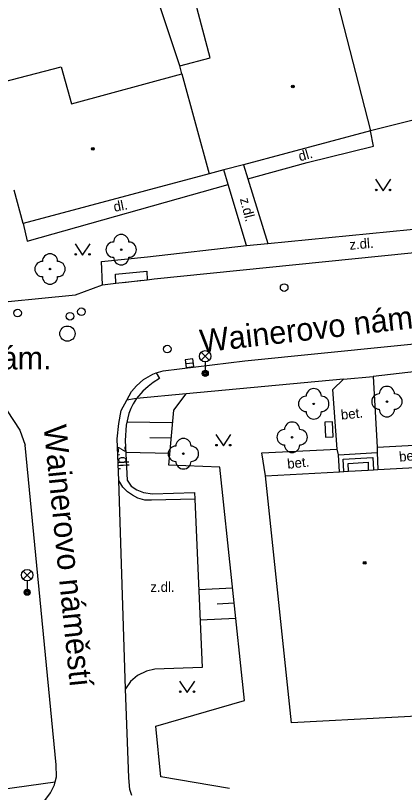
# Model space of a CAD drawing. Extents: x -596024 to -594475, y -1163820 to -1161957.
# Drawn here: x -595940.7 to -595915.1, y -1163027.4 to -1162976.4 of the extents above; entities that cross this region are included whole.
import ezdxf

# ---------------------------------------------------------------- set-up
doc = ezdxf.new("R2010")
doc.units = 0
for name, color, linetype in [('Level 10', 7, 'Continuous'), ('Level 11', 7, 'Continuous'), ('Level 14', 7, 'Continuous'), ('Level 15', 7, 'Continuous'), ('Level 22', 7, 'Continuous'), ('Level 24', 7, 'Continuous'), ('Level 27', 7, 'Continuous'), ('Level 28', 7, 'Continuous'), ('Level 33', 7, 'Continuous'), ('Level 36', 7, 'Continuous'), ('Level 39', 7, 'Continuous'), ('Level 40', 7, 'Continuous'), ('Level 49', 7, 'Continuous'), ('Level 5', 7, 'Continuous'), ('Level 50', 7, 'Continuous')]:
    doc.layers.add(name, color=color, linetype=linetype)

msp = doc.modelspace()

# ---------------------------------------------------------------- linework, layer by layer
at = {"layer": 'Level 10'}
for points in [[(-595932.01, -1162993.78), (-595931.56, -1162993.73), (-595901.73, -1162990.71)], [(-595934.08, -1162994.01), (-595932.01, -1162993.78)], [(-595933.57, -1162993.96), (-595932.33, -1162993.82)], [(-595943.37, -1162995.44), (-595936.72, -1162994.77), (-595934.94, -1162994.11)], [(-595934.94, -1162994.11), (-595934.08, -1162994.01)], [(-595930.96, -1162999.76), (-595925.61, -1162999.11), (-595901.01, -1162996.63)], [(-595933.36, -1163001.68), (-595933.04, -1163001.11), (-595932.72, -1163000.75), (-595932.26, -1163000.33), (-595931.65, -1162999.98), (-595931.42, -1162999.89)], [(-595931.42, -1162999.89), (-595930.96, -1162999.76)], [(-595933.87, -1163006.96), (-595933.99, -1163004.22), (-595933.88, -1163003.21), (-595933.72, -1163002.37), (-595933.36, -1163001.68)], [(-595941.2, -1163002.39), (-595940.37, -1163003.66), (-595940.03, -1163004.64)], [(-595937.98, -1163025.62), (-595940.03, -1163004.64)], [(-595933.43, -1163020.64), (-595933.87, -1163006.96)], [(-595933.02, -1163027.63), (-595933.16, -1163027.23), (-595933.23, -1163026.46), (-595933.43, -1163020.64)], [(-595938.05, -1163026.73), (-595937.96, -1163026.4), (-595937.98, -1163025.62)], [(-595985.93, -1163034.72), (-595966.22, -1163032.06), (-595954.18, -1163030.56), (-595940.81, -1163029.05), (-595939.95, -1163028.81), (-595939.25, -1163028.33), (-595938.66, -1163027.87), (-595938.36, -1163027.46), (-595938.1, -1163026.94), (-595938.05, -1163026.73)]]:
    msp.add_lwpolyline(points, dxfattribs=at)
at = {"layer": 'Level 11'}
for points in [[(-595925.42, -1162987.17), (-595921.53, -1162986.08), (-595917.16, -1162985.02), (-595917.36, -1162984.02)], [(-595926.7, -1162987.53), (-595926.99, -1162986.58)], [(-595925.7, -1162986.24), (-595925.42, -1162987.17)], [(-595925.42, -1162987.17), (-595924.11, -1162991.41)], [(-595940.16, -1162990.09), (-595939.89, -1162991.26), (-595926.7, -1162987.53)], [(-595925.51, -1162991.53), (-595926.7, -1162987.53)], [(-595924.11, -1162991.41), (-595908.09, -1162989.84), (-595907.53, -1162989.78)], [(-595934.94, -1162994.11), (-595935.02, -1162992.58), (-595931.99, -1162992.29), (-595925.51, -1162991.53)], [(-595925.51, -1162991.53), (-595924.11, -1162991.41)], [(-595934.09, -1162993.41), (-595932.04, -1162993.21)], [(-595932.04, -1162993.21), (-595932.01, -1162993.78)], [(-595934.08, -1162994.01), (-595934.09, -1162993.41)], [(-595904.89, -1162998.71), (-595917.19, -1163000.13)], [(-595931.42, -1162999.89), (-595931.2, -1163000.26)], [(-595931.2, -1163000.26), (-595931.63, -1163000.52), (-595931.96, -1163000.78), (-595932.31, -1163001.09), (-595932.71, -1163001.58)], [(-595919.14, -1163000.31), (-595929.47, -1163001.27)], [(-595919.56, -1163004.9), (-595919.84, -1163000.98), (-595919.14, -1163000.31)], [(-595919.14, -1163000.31), (-595917.19, -1163000.13)], [(-595917.19, -1163000.13), (-595916.94, -1163004.77)], [(-595929.47, -1163001.27), (-595932.71, -1163001.58)], [(-595932.71, -1163001.58), (-595932.93, -1163001.92), (-595933.09, -1163002.24), (-595933.23, -1163002.57), (-595933.39, -1163003.32), (-595933.47, -1163004.33), (-595933.33, -1163006.93), (-595933.06, -1163007.32), (-595932.69, -1163007.56), (-595932.26, -1163007.74), (-595931.67, -1163007.83), (-595928.92, -1163007.74), (-595928.9, -1163008.18)], [(-595932.71, -1163001.58), (-595932.85, -1163001.59), (-595933.36, -1163001.68)], [(-595916.94, -1163004.77), (-595911.67, -1163004.48)], [(-595924.26, -1163006.65), (-595924.5, -1163005.15), (-595919.56, -1163004.9)], [(-595919.47, -1163005.28), (-595919.56, -1163004.9)], [(-595916.94, -1163004.77), (-595916.94, -1163005.13)], [(-595919.47, -1163005.28), (-595916.94, -1163005.13)], [(-595919.41, -1163006.38), (-595919.47, -1163005.28)], [(-595919.11, -1163006.37), (-595919.15, -1163005.56), (-595917.22, -1163005.45), (-595917.18, -1163006.26)], [(-595916.94, -1163005.13), (-595916.88, -1163006.24)], [(-595918.81, -1163006.35), (-595918.84, -1163005.84), (-595917.51, -1163005.76), (-595917.52, -1163006.28)], [(-595928.9, -1163008.18), (-595931.74, -1163008.25), (-595932.18, -1163008.24), (-595932.63, -1163008.11), (-595932.99, -1163007.93), (-595933.31, -1163007.71), (-595933.62, -1163007.39), (-595933.87, -1163006.96)], [(-595928.9, -1163008.18), (-595928.4, -1163019.22), (-595931.52, -1163019.33), (-595932.07, -1163019.48), (-595932.65, -1163019.75), (-595933.1, -1163020.15), (-595933.43, -1163020.64)], [(-595941.65, -1163027.23), (-595938.05, -1163026.73)]]:
    msp.add_lwpolyline(points, dxfattribs=at)
at = {"layer": 'Level 14'}
msp.add_lwpolyline([(-595926.61, -1163027.17), (-595931.13, -1163026.4), (-595931.44, -1163023.09), (-595925.63, -1163021.39), (-595927.24, -1163006.09), (-595930.6, -1163005.96), (-595930.26, -1163002.34), (-595929.47, -1163001.27)], dxfattribs=at)
at = {"layer": 'Level 15'}
for points in [[(-595930.34, -1163003.18), (-595933.35, -1163003.12)], [(-595930.43, -1163004.18), (-595931.85, -1163004.15)], [(-595930.53, -1163005.18), (-595933.43, -1163005.12)], [(-595926.41, -1163014.02), (-595928.63, -1163014.13)], [(-595926.3, -1163015.01), (-595927.42, -1163015.07)], [(-595926.2, -1163016.01), (-595928.54, -1163016.12)]]:
    msp.add_lwpolyline(points, dxfattribs=at)
at = {"layer": 'Level 22'}
for centre in [(-595933.72, -1162991.81), (-595938.39, -1162993.08), (-595921.09, -1163001.93), (-595916.29, -1163001.78), (-595922.51, -1163004.12), (-595929.64, -1163005.2)]:
    msp.add_circle(centre, 0.05, dxfattribs=at)
for centre, start, end in [((-595933.72, -1162991.31), 0, 180), ((-595934.22, -1162991.81), 90, 270), ((-595933.22, -1162991.81), 270, 90), ((-595938.39, -1162992.58), 0, 180), ((-595933.72, -1162992.31), 180, 0), ((-595938.89, -1162993.08), 90, 270), ((-595937.89, -1162993.08), 270, 90), ((-595938.39, -1162993.58), 180, 0), ((-595921.09, -1163001.43), 0, 180), ((-595916.29, -1163001.28), 0, 180), ((-595921.59, -1163001.93), 90, 270), ((-595920.59, -1163001.93), 270, 90), ((-595916.79, -1163001.78), 90, 270), ((-595915.79, -1163001.78), 270, 90), ((-595921.09, -1163002.43), 180, 0), ((-595916.29, -1163002.28), 180, 0), ((-595922.51, -1163003.62), 0, 180), ((-595923.01, -1163004.12), 90, 270), ((-595922.01, -1163004.12), 270, 90), ((-595929.64, -1163004.7), 0, 180), ((-595930.14, -1163005.2), 90, 270), ((-595929.14, -1163005.2), 270, 90), ((-595922.51, -1163004.62), 180, 0), ((-595929.64, -1163005.7), 180, 0)]:
    msp.add_arc(centre, 0.5, start, end, dxfattribs=at)
at = {"layer": 'Level 24'}
msp.add_lwpolyline([(-595920.362, -1163003.122), (-595920.317, -1163004.121), (-595919.818, -1163004.098), (-595919.863, -1163003.099)], close=True, dxfattribs=at)
at = {"layer": 'Level 27'}
msp.add_line((-595929.488, -1162999.29), (-595928.992, -1162999.23), dxfattribs=at)
msp.add_lwpolyline([(-595929.459, -1162999.538), (-595928.962, -1162999.479), (-595929.021, -1162998.982), (-595929.518, -1162999.041)], close=True, dxfattribs=at)
msp.add_circle((-595937.25, -1162997.32), 0.5, dxfattribs=at)
at = {"layer": 'Level 28'}
for centre in [(-595923.03, -1162994.3), (-595940.52, -1162995.97), (-595936.33, -1162995.88), (-595937.08, -1162996.18), (-595930.7, -1162998.33)]:
    msp.add_circle(centre, 0.25, dxfattribs=at)
at = {"layer": 'Level 33'}
for p, q in [((-595928.475, -1162999.07), (-595927.945, -1162998.54)), ((-595928.475, -1162998.54), (-595927.945, -1162999.07)), ((-595928.21, -1162999.18), (-595928.21, -1162999.93)), ((-595940.155, -1163013.43), (-595939.625, -1163012.9)), ((-595940.155, -1163012.9), (-595939.625, -1163013.43)), ((-595939.89, -1163013.54), (-595939.89, -1163014.29))]:
    msp.add_line(p, q, dxfattribs=at)
for centre, radius in [((-595928.21, -1162998.805), 0.375), ((-595928.21, -1162999.93), 0.2), ((-595928.21, -1162999.93), 0.145), ((-595928.21, -1162999.93), 0.0876), ((-595939.89, -1163013.165), 0.375), ((-595939.89, -1163014.29), 0.2), ((-595939.89, -1163014.29), 0.145), ((-595939.89, -1163014.29), 0.0876)]:
    msp.add_circle(centre, radius, dxfattribs=at)
at = {"layer": 'Level 36'}
for points in [[(-595917.04, -1162987.19), (-595916.54, -1162987.94), (-595916.04, -1162987.19)], [(-595936.75, -1162991.42), (-595936.25, -1162992.17), (-595935.75, -1162991.42)], [(-595927.52, -1163003.94), (-595927.02, -1163004.69), (-595926.52, -1163003.94)], [(-595929.9, -1163020.12), (-595929.4, -1163020.87), (-595928.9, -1163020.12)]]:
    msp.add_lwpolyline(points, dxfattribs=at)
for centre in [(-595916.99, -1162987.89), (-595916.091, -1162987.89), (-595936.7, -1162992.12), (-595935.801, -1162992.12), (-595927.47, -1163004.64), (-595926.571, -1163004.64), (-595929.85, -1163020.82), (-595928.951, -1163020.82)]:
    msp.add_circle(centre, 0.05, dxfattribs=at)
at = {"layer": 'Level 39'}
for centre, radius in [((-595922.46, -1162981.11), 0.09), ((-595922.46, -1162981.11), 0.0398), ((-595935.58, -1162985.19), 0.09), ((-595935.58, -1162985.19), 0.0398), ((-595917.75, -1163012.36), 0.09), ((-595917.75, -1163012.36), 0.0398)]:
    msp.add_circle(centre, radius, dxfattribs=at)
at = {"layer": 'Level 5'}
for points in [[(-595929.88, -1162979.75), (-595934.17, -1162966.83)], [(-595927.88, -1162979.22), (-595928.84, -1162975.59)], [(-595919.5, -1162975.68), (-595917.36, -1162984.02)], [(-595929.88, -1162979.75), (-595927.88, -1162979.22)], [(-595943.64, -1162981.36), (-595937.65, -1162979.82)], [(-595937.65, -1162979.82), (-595936.99, -1162982.23)], [(-595929.74, -1162980.26), (-595929.88, -1162979.75)], [(-595936.99, -1162982.23), (-595929.74, -1162980.26)], [(-595929.74, -1162980.26), (-595927.96, -1162986.84)], [(-595909.04, -1162981.93), (-595909.73, -1162982.1), (-595917.36, -1162984.02)], [(-595917.36, -1162984.02), (-595925.7, -1162986.24)], [(-595926.99, -1162986.58), (-595927.96, -1162986.84)], [(-595925.7, -1162986.24), (-595926.99, -1162986.58)], [(-595927.96, -1162986.84), (-595940.16, -1162990.09)], [(-595940.16, -1162990.09), (-595940.74, -1162987.91)], [(-595916.88, -1163006.24), (-595911.59, -1163005.95)], [(-595924.26, -1163006.65), (-595919.41, -1163006.38)], [(-595919.41, -1163006.38), (-595919.11, -1163006.37)], [(-595919.11, -1163006.37), (-595918.81, -1163006.35)], [(-595918.81, -1163006.35), (-595917.52, -1163006.28)], [(-595917.52, -1163006.28), (-595917.18, -1163006.26)], [(-595917.18, -1163006.26), (-595916.88, -1163006.24)], [(-595922.55, -1163022.86), (-595924.26, -1163006.65)], [(-595909.38, -1163022.17), (-595922.55, -1163022.86)]]:
    msp.add_lwpolyline(points, dxfattribs=at)

# ---------------------------------------------------------------- texts
at = {"layer": 'Level 40'}
for s, rotation, p in [('dl.', 16.22, (-595921.99, -1162986.02)), ('dl.', 11.15, (-595934.16, -1162989.33)), ('z.dl.', 284.25, (-595925.94, -1162988.48)), ('z.dl.', 4.9, (-595918.73, -1162991.82)), ('bet.', 5.82, (-595919.28, -1163002.97)), ('z.dl.', 273.27, (-595933.95, -1163004.72)), ('bet.', 5.82, (-595915.46, -1163005.73)), ('bet.', 5.82, (-595922.8, -1163006.19))]:
    msp.add_text(s, height=0.65, rotation=rotation, dxfattribs=at).set_placement(p)
msp.add_text('z.dl.', height=0.65, dxfattribs=at).set_placement((-595931.81, -1163014.27))
at = {"layer": 'Level 49'}
msp.add_text('Wainerovo nám.', height=1.5, dxfattribs=at).set_placement((-595952.89, -1162999.67))
at = {"layer": 'Level 50'}
for rotation, p in [(6.5411, (-595928.473, -1162998.564)), (275.789, (-595938.816, -1163003.378))]:
    msp.add_text('Wainerovo náměstí', height=1.5, rotation=rotation, dxfattribs=at).set_placement(p)

doc.saveas('drawing.dxf')
